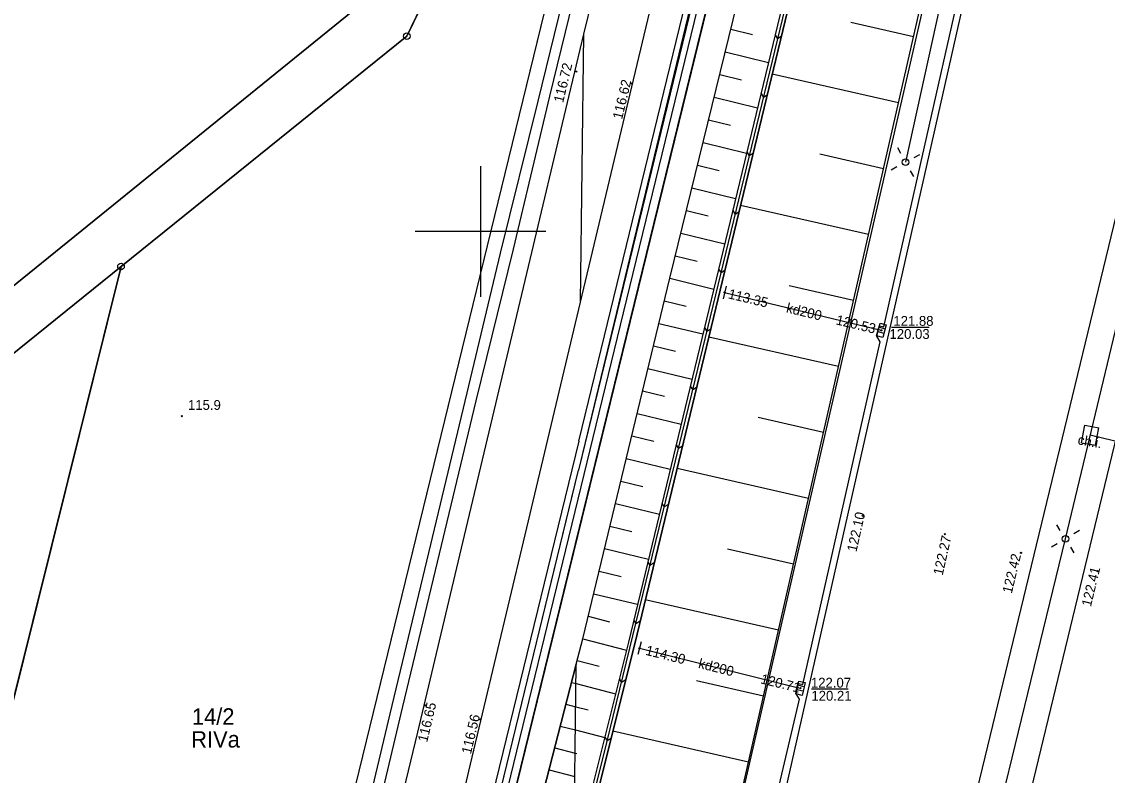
# Model space of a CAD drawing. Extents: x 6424617 to 6425697, y 5665845 to 5667190.
# Drawn here: x 6425265 to 6425347.9, y 5666458.4 to 5666516 of the extents above; entities that cross this region are included whole.
import ezdxf

# ---------------------------------------------------------------- set-up
doc = ezdxf.new("R2010")
doc.units = 0
for name, color, linetype in [('Warstwa 1', 7, 'Continuous'), ('Warstwa 10', 7, 'Continuous'), ('Warstwa 12', 7, 'Continuous'), ('Warstwa 13', 7, 'Continuous'), ('Warstwa 14', 7, 'Continuous'), ('Warstwa 15', 7, 'Continuous'), ('Warstwa 2', 7, 'Continuous'), ('Warstwa 20', 7, 'Continuous'), ('Warstwa 21', 7, 'Continuous'), ('Warstwa 25', 7, 'Continuous'), ('Warstwa 4', 7, 'Continuous'), ('Warstwa 44', 7, 'Continuous'), ('Warstwa 47', 7, 'Continuous'), ('Warstwa 6', 7, 'Continuous'), ('Warstwa 61', 7, 'Continuous'), ('Warstwa 63', 7, 'Continuous'), ('Warstwa 8', 7, 'Continuous'), ('Warstwa 9', 7, 'Continuous')]:
    doc.layers.add(name, color=color, linetype=linetype)

msp = doc.modelspace()

# ---------------------------------------------------------------- linework, layer by layer
at = {"layer": 'Warstwa 1'}
for p, q in [((6425294.11, 5666422.45), (6425333.09, 5666581.65)), ((6425294.11, 5666422.45), (6425333.09, 5666581.65)), ((6425279.037, 5666410.906), (6425312.219, 5666546.795)), ((6425279.037, 5666410.906), (6425312.219, 5666546.795)), ((6425294.373, 5666514.928), (6425297.85, 5666522.097)), ((6425294.373, 5666514.928), (6425297.85, 5666522.097)), ((6425252.615, 5666486.37), (6425291.286, 5666517.736)), ((6425252.615, 5666486.37), (6425291.286, 5666517.736)), ((6425272.539, 5666497.33), (6425294.373, 5666514.928)), ((6425272.539, 5666497.33), (6425294.373, 5666514.928)), ((6425258.718, 5666441.763), (6425272.539, 5666497.33)), ((6425258.718, 5666441.763), (6425272.539, 5666497.33)), ((6425259.723, 5666486.984), (6425272.539, 5666497.33)), ((6425259.723, 5666486.984), (6425272.539, 5666497.33))]:
    msp.add_line(p, q, dxfattribs=at)
at = {"layer": 'Warstwa 10'}
for points in [[(6425327.338, 5666564.444), (6425324.99, 5666554.72), (6425317.35, 5666522.26), (6425310.45, 5666493.89), (6425307.494, 5666481.767)], [(6425267.728, 5666315.146), (6425271.19, 5666329.86), (6425276.57, 5666352.13), (6425283.28, 5666380.44), (6425290.28, 5666409.92), (6425300.88, 5666454.64), (6425307.494, 5666481.767)]]:
    msp.add_lwpolyline(points, dxfattribs=at)
for centre in [(6425294.373, 5666514.928), (6425272.539, 5666497.33)]:
    msp.add_circle(centre, 0.25, dxfattribs=at)
at = {"layer": 'Warstwa 12'}
for points in [[(6425339.14, 5666535.23), (6425335.66, 5666519.79), (6425332.47, 5666505.29)], [(6425274.8, 5666386.88), (6425277.61, 5666398.54), (6425279.1, 5666404.78), (6425281.92, 5666416.45), (6425284.73, 5666428.13), (6425287.53, 5666439.79), (6425290.33, 5666451.46), (6425293.1, 5666463.15), (6425295.91, 5666474.81), (6425298.69, 5666486.5), (6425301.54, 5666498.35), (6425304.4, 5666509.95), (6425307.24, 5666521.52), (6425307.5, 5666522.71), (6425307.25, 5666523.17), (6425306.05, 5666523.49), (6425298.26, 5666525.66), (6425296.82, 5666526.06), (6425295.28, 5666526.18), (6425283.35, 5666527.26), (6425271.38, 5666528.38), (6425259.45, 5666529.58)], [(6425305.48, 5666314.773), (6425311.14, 5666338.26), (6425315.72, 5666356.59), (6425314.85, 5666358.59), (6425315.59, 5666360.88), (6425316.68, 5666361.57), (6425321.81, 5666382.32), (6425327.66, 5666405.82), (6425332.54, 5666426.33), (6425338.92, 5666452.89), (6425344.68, 5666476.52), (6425348.06, 5666490.52), (6425353.32, 5666512.48), (6425356.9, 5666527.18)], [(6425275.52, 5666386.72), (6425278.4, 5666398.36), (6425281.19, 5666410.02), (6425283.93, 5666421.72), (6425286.67, 5666433.31), (6425286.99, 5666434.74), (6425287.17, 5666435.32), (6425287.32, 5666436.08), (6425290.21, 5666447.65), (6425291.29, 5666452), (6425294.06, 5666463.71), (6425296.87, 5666475.37), (6425299.68, 5666487.06), (6425302.52, 5666498.64), (6425305.3, 5666510.33), (6425307.971, 5666521.283)], [(6425318.65, 5666495.34), (6425330.37, 5666492.51), (6425330.62, 5666492.45)], [(6425312.15, 5666468.15), (6425324.2, 5666465.16), (6425324.44, 5666465.1)]]:
    msp.add_lwpolyline(points, dxfattribs=at)
at = {"layer": 'Warstwa 13'}
msp.add_circle((6425277.185, 5666485.891), 0.045, dxfattribs=at)
at = {"layer": 'Warstwa 14'}
for p, q in [((6425334.266, 5666492.67), (6425331.394, 5666492.67)), ((6425328.092, 5666465.024), (6425325.288, 5666465.024))]:
    msp.add_line(p, q, dxfattribs=at)
for centre in [(6425318.65, 5666495.34), (6425330.37, 5666492.51), (6425330.62, 5666492.45), (6425312.15, 5666468.15), (6425324.2, 5666465.16), (6425324.44, 5666465.1)]:
    msp.add_circle(centre, 0.045, dxfattribs=at)
at = {"layer": 'Warstwa 2'}
for centre in [(6425332.47, 5666505.29), (6425344.68, 5666476.52)]:
    msp.add_circle(centre, 0.25, dxfattribs=at)
at = {"layer": 'Warstwa 20'}
for points in [[(6425306.496, 5666399.029), (6425311.317, 5666419.144), (6425338.808, 5666540.067), (6425344.652, 5666564.235)], [(6425307.315, 5666466.947), (6425307.814, 5666468.883), (6425314.453, 5666496.422), (6425321.245, 5666524.099), (6425327.788, 5666549.679), (6425331.487, 5666564.394)], [(6425292.98, 5666380.282), (6425290.492, 5666380.934), (6425289.337, 5666381.236), (6425286.21, 5666382.055), (6425287.707, 5666386.869), (6425289.227, 5666397.355), (6425295.057, 5666418.297), (6425300.94, 5666442.189), (6425307.315, 5666466.947)]]:
    msp.add_lwpolyline(points, dxfattribs=at)
at = {"layer": 'Warstwa 21'}
for p, q in [((6425318.768, 5666495.826), (6425318.532, 5666494.854)), ((6425312.27, 5666468.635), (6425312.03, 5666467.665))]:
    msp.add_line(p, q, dxfattribs=at)
for points in [[(6425307.108, 5666449.766), (6425311.778, 5666468.481), (6425334.917, 5666564.352)], [(6425334.457, 5666564.358), (6425324.684, 5666524.027), (6425311.3, 5666468.61), (6425307.134, 5666451.915)]]:
    msp.add_lwpolyline(points, dxfattribs=at)
at = {"layer": 'Warstwa 25'}
for centre in [(6425307.306, 5666512.216), (6425311.561, 5666511.319), (6425329.2, 5666478.28), (6425335.467, 5666476.867), (6425341.293, 5666475.451), (6425347.129, 5666474.045), (6425295.758, 5666463.789), (6425299.98, 5666462.723)]:
    msp.add_circle(centre, 0.045, dxfattribs=at)
at = {"layer": 'Warstwa 4'}
for p, q in [((6425330.909, 5666492.549), (6425330.428, 5666492.687)), ((6425330.812, 5666492.213), (6425330.331, 5666492.351)), ((6425324.723, 5666465.213), (6425324.237, 5666465.327)), ((6425324.643, 5666464.873), (6425324.157, 5666464.987))]:
    msp.add_line(p, q, dxfattribs=at)
for points in [[(6425332.109, 5666505.948), (6425331.869, 5666506.386)], [(6425333.128, 5666505.651), (6425333.566, 5666505.891)], [(6425331.812, 5666504.929), (6425331.374, 5666504.689)], [(6425332.831, 5666504.632), (6425333.071, 5666504.194)], [(6425344.289, 5666477.16), (6425344.029, 5666477.587)], [(6425345.32, 5666476.911), (6425345.747, 5666477.171)], [(6425344.04, 5666476.129), (6425343.613, 5666475.869)], [(6425345.071, 5666475.88), (6425345.331, 5666475.453)]]:
    msp.add_lwpolyline(points, dxfattribs=at)
for points in [[(6425330.999, 5666492.861), (6425330.722, 5666491.9), (6425330.241, 5666492.039), (6425330.518, 5666493)], [(6425324.798, 5666465.53), (6425324.569, 5666464.556), (6425324.082, 5666464.67), (6425324.311, 5666465.644)]]:
    msp.add_lwpolyline(points, close=True, dxfattribs=at)
at = {"layer": 'Warstwa 44'}
msp.add_lwpolyline([(6425346.58, 5666484.46), (6425365.37, 5666479.9)], dxfattribs=at)
at = {"layer": 'Warstwa 47'}
msp.add_lwpolyline([(6425344.651, 5666564.235), (6425344.106, 5666562.008), (6425311.317, 5666419.144), (6425306.496, 5666399.029)], dxfattribs=at)
at = {"layer": 'Warstwa 6'}
for points in [[(6425244.275, 5666264.977), (6425279.037, 5666410.906), (6425312.219, 5666546.795), (6425313.029, 5666550.146), (6425358.794, 5666739.45), (6425345.837, 5666783.728), (6425348.185, 5666793.45), (6425355.292, 5666837.846), (6425351.457, 5666842.463), (6425355.995, 5666841.398), (6425356.96, 5666840.82), (6425392.62, 5666819.33), (6425392.36, 5666816.84), (6425379.44, 5666763.67), (6425335.03, 5666581.17), (6425333.09, 5666581.65), (6425294.11, 5666422.45), (6425272.8, 5666335.34)], [(6425392.36, 5666816.84), (6425379.44, 5666763.67), (6425335.03, 5666581.17), (6425333.09, 5666581.65), (6425294.11, 5666422.45), (6425272.8, 5666335.34)], [(6425306.368, 5666388.415), (6425311.528, 5666409.747), (6425311.275, 5666410.152), (6425311.459, 5666410.938), (6425311.798, 5666410.862), (6425324.365, 5666464.253), (6425324.113, 5666464.668), (6425324.297, 5666465.454), (6425324.626, 5666465.379), (6425330.531, 5666491.58), (6425330.278, 5666491.995), (6425330.472, 5666492.782), (6425330.801, 5666492.706), (6425336.716, 5666518.898), (6425336.453, 5666519.323), (6425336.638, 5666520.11), (6425336.966, 5666520.034), (6425342.505, 5666544.261), (6425342.253, 5666544.676), (6425342.437, 5666545.463), (6425342.766, 5666545.387), (6425347.315, 5666564.203)]]:
    msp.add_lwpolyline(points, dxfattribs=at)
for points in [[(6425309.227, 5666547.531), (6425312.219, 5666546.795), (6425313.029, 5666550.146), (6425306.817, 5666551.711), (6425296.119, 5666527.878), (6425294.452, 5666523.978), (6425291.286, 5666517.736), (6425252.615, 5666486.37), (6425259.723, 5666486.984), (6425272.539, 5666497.33), (6425294.373, 5666514.928), (6425297.85, 5666522.097)], [(6425258.718, 5666441.763), (6425251.855, 5666415.084), (6425279.037, 5666410.906), (6425312.219, 5666546.795), (6425309.227, 5666547.531), (6425297.85, 5666522.097), (6425294.373, 5666514.928), (6425272.539, 5666497.33)], [(6425215.825, 5666531.436), (6425159.817, 5666537.762), (6425164.581, 5666525.664), (6425173.629, 5666502.184), (6425182.006, 5666480.311), (6425217.677, 5666483.461), (6425229.751, 5666484.526), (6425252.615, 5666486.37), (6425291.286, 5666517.736), (6425294.452, 5666523.978)], [(6425212.702, 5666415.917), (6425251.855, 5666415.084), (6425258.718, 5666441.763), (6425272.539, 5666497.33), (6425259.723, 5666486.984), (6425252.615, 5666486.37), (6425229.751, 5666484.526)]]:
    msp.add_lwpolyline(points, close=True, dxfattribs=at)
at = {"layer": 'Warstwa 61'}
for points in [[(6425327.399, 5666564.443), (6425307.494, 5666481.768)], [(6425267.728, 5666315.146), (6425267.754, 5666315.255), (6425271.19, 5666329.86), (6425276.57, 5666352.13), (6425283.28, 5666380.44), (6425290.28, 5666409.92), (6425300.88, 5666454.64), (6425306.981, 5666479.664), (6425307.494, 5666481.768)]]:
    msp.add_lwpolyline(points, dxfattribs=at)
at = {"layer": 'Warstwa 63'}
for p, q in [((6425300, 5666505), (6425300, 5666495)), ((6425305, 5666500), (6425295, 5666500))]:
    msp.add_line(p, q, dxfattribs=at)
at = {"layer": 'Warstwa 8'}
for p, q in [((6425320.124, 5666443.173), (6425342.162, 5666540.747)), ((6425306.044, 5666325.418), (6425357.544, 5666538.388)), ((6425309.895, 5666324.328), (6425361.428, 5666537.448)), ((6425307.896, 5666515.067), (6425311.881, 5666531.8)), ((6425311.155, 5666509.356), (6425316.253, 5666530.761)), ((6425306.783, 5666510.395), (6425307.896, 5666515.067)), ((6425307.649, 5666494.6), (6425307.896, 5666515.067)), ((6425307.649, 5666494.6), (6425307.896, 5666515.067)), ((6425303.536, 5666496.78), (6425306.783, 5666510.395)), ((6425307.649, 5666494.6), (6425311.155, 5666509.356)), ((6425298.903, 5666477.317), (6425303.536, 5666496.78)), ((6425303.286, 5666476.277), (6425307.649, 5666494.6)), ((6425295.201, 5666461.749), (6425298.903, 5666477.317)), ((6425299.118, 5666458.757), (6425303.286, 5666476.277)), ((6425290.103, 5666440.344), (6425295.201, 5666461.749)), ((6425294.486, 5666439.304), (6425299.118, 5666458.757))]:
    msp.add_line(p, q, dxfattribs=at)
for points in [[(6425307.467, 5666479.546), (6425310.936, 5666493.772), (6425317.836, 5666522.144), (6425325.476, 5666554.603), (6425327.912, 5666564.437)], [(6425307.521, 5666483.988), (6425309.964, 5666494.008), (6425316.864, 5666522.376), (6425324.504, 5666554.837), (6425326.886, 5666564.449)], [(6425307.521, 5666483.989), (6425300.394, 5666454.757), (6425289.794, 5666410.035), (6425282.794, 5666380.555), (6425276.084, 5666352.246), (6425270.704, 5666329.976), (6425267.215, 5666315.152)], [(6425268.241, 5666315.14), (6425271.676, 5666329.744), (6425277.056, 5666352.014), (6425283.766, 5666380.325), (6425290.766, 5666409.805), (6425301.366, 5666454.523), (6425307.467, 5666479.546)]]:
    msp.add_lwpolyline(points, dxfattribs=at)
at = {"layer": 'Warstwa 9'}
for p, q in [((6425316.389, 5666488.631), (6425324.924, 5666523.921)), ((6425333.08, 5666514.874), (6425328.29, 5666515.964)), ((6425319.123, 5666515.45), (6425320.77, 5666515.046)), ((6425322.51, 5666515.026), (6425322.698, 5666514.718)), ((6425322.979, 5666514.889), (6425322.698, 5666514.718)), ((6425318.698, 5666513.72), (6425321.999, 5666512.91)), ((6425318.273, 5666511.99), (6425319.927, 5666511.584)), ((6425331.935, 5666509.836), (6425322.288, 5666512.029)), ((6425317.849, 5666510.26), (6425321.163, 5666509.448)), ((6425321.43, 5666510.553), (6425321.617, 5666510.246)), ((6425321.9, 5666510.419), (6425321.617, 5666510.246)), ((6425317.424, 5666508.53), (6425319.085, 5666508.124)), ((6425317, 5666506.801), (6425320.327, 5666505.985)), ((6425320.349, 5666506.08), (6425320.535, 5666505.775)), ((6425320.821, 5666505.949), (6425320.535, 5666505.775)), ((6425330.79, 5666504.797), (6425325.933, 5666505.902)), ((6425316.576, 5666505.071), (6425318.242, 5666504.662)), ((6425316.151, 5666503.341), (6425319.49, 5666502.522)), ((6425329.644, 5666499.759), (6425319.864, 5666501.983)), ((6425315.727, 5666501.612), (6425317.399, 5666501.201)), ((6425319.269, 5666501.606), (6425319.454, 5666501.304)), ((6425319.742, 5666501.48), (6425319.454, 5666501.304)), ((6425315.302, 5666499.882), (6425318.654, 5666499.06)), ((6425314.877, 5666498.152), (6425316.557, 5666497.742)), ((6425318.189, 5666497.133), (6425318.372, 5666496.832)), ((6425318.664, 5666497.01), (6425318.372, 5666496.832)), ((6425314.453, 5666496.422), (6425317.82, 5666495.605)), ((6425328.499, 5666494.72), (6425323.575, 5666495.84)), ((6425314.038, 5666494.701), (6425315.722, 5666494.294)), ((6425313.623, 5666492.98), (6425316.99, 5666492.169)), ((6425317.108, 5666492.66), (6425317.291, 5666492.361)), ((6425317.585, 5666492.54), (6425317.291, 5666492.361)), ((6425327.353, 5666489.682), (6425317.439, 5666491.936)), ((6425313.208, 5666491.258), (6425314.891, 5666490.853)), ((6425312.793, 5666489.537), (6425316.159, 5666488.726)), ((6425309.396, 5666459.917), (6425316.389, 5666488.631)), ((6425312.378, 5666487.816), (6425314.06, 5666487.411)), ((6425316.028, 5666488.186), (6425316.208, 5666487.889)), ((6425316.506, 5666488.071), (6425316.208, 5666487.889)), ((6425311.963, 5666486.095), (6425315.327, 5666485.285)), ((6425326.208, 5666484.644), (6425321.217, 5666485.779)), ((6425345.9, 5666483.86), (6425346.16, 5666485.19)), ((6425346.16, 5666485.19), (6425347.24, 5666484.99)), ((6425311.548, 5666484.374), (6425313.23, 5666483.968)), ((6425346.99, 5666483.67), (6425347.24, 5666484.99)), ((6425314.946, 5666483.706), (6425315.12, 5666483.42)), ((6425315.429, 5666483.608), (6425315.12, 5666483.42)), ((6425345.9, 5666483.86), (6425346.99, 5666483.67)), ((6425311.134, 5666482.652), (6425314.496, 5666481.842)), ((6425325.062, 5666479.606), (6425315.014, 5666481.891)), ((6425310.719, 5666480.931), (6425312.4, 5666480.526)), ((6425310.304, 5666479.21), (6425313.665, 5666478.401)), ((6425313.864, 5666479.225), (6425314.031, 5666478.95)), ((6425314.352, 5666479.145), (6425314.031, 5666478.95)), ((6425309.889, 5666477.489), (6425311.569, 5666477.084)), ((6425309.474, 5666475.768), (6425312.833, 5666474.959)), ((6425323.917, 5666474.568), (6425318.86, 5666475.717)), ((6425312.782, 5666474.745), (6425312.943, 5666474.48)), ((6425313.275, 5666474.682), (6425312.943, 5666474.48)), ((6425309.059, 5666474.046), (6425310.738, 5666473.642)), ((6425308.644, 5666472.325), (6425312.002, 5666471.516)), ((6425322.772, 5666469.529), (6425312.59, 5666471.844)), ((6425308.229, 5666470.604), (6425309.844, 5666470.175)), ((6425311.7, 5666470.264), (6425311.854, 5666470.01)), ((6425312.198, 5666470.219), (6425311.854, 5666470.01)), ((6425307.814, 5666468.883), (6425311.149, 5666468.006)), ((6425307.385, 5666467.214), (6425309.059, 5666466.781)), ((6425306.955, 5666465.546), (6425307.297, 5666465.458)), ((6425307.297, 5666465.458), (6425310.319, 5666464.68)), ((6425310.601, 5666465.81), (6425310.766, 5666465.541)), ((6425311.094, 5666465.741), (6425310.766, 5666465.541)), ((6425321.626, 5666464.49), (6425316.489, 5666465.658)), ((6425306.526, 5666463.878), (6425307.276, 5666463.685)), ((6425307.276, 5666463.685), (6425308.214, 5666463.443)), ((6425306.096, 5666462.21), (6425307.255, 5666461.911)), ((6425307.255, 5666461.911), (6425309.485, 5666461.336)), ((6425309.494, 5666461.372), (6425309.677, 5666461.071)), ((6425309.974, 5666461.252), (6425309.677, 5666461.071)), ((6425320.481, 5666459.452), (6425310.113, 5666461.809)), ((6425305.666, 5666460.542), (6425307.233, 5666460.138)), ((6425307.121, 5666450.84), (6425309.396, 5666459.917)), ((6425307.233, 5666460.138), (6425307.367, 5666460.103)), ((6425305.236, 5666458.873), (6425307.212, 5666458.364))]:
    msp.add_line(p, q, dxfattribs=at)
for points in [[(6425306.496, 5666399.029), (6425311.317, 5666419.144), (6425338.808, 5666540.067), (6425344.652, 5666564.235), (6425334.917, 5666564.352), (6425311.778, 5666468.481), (6425307.108, 5666449.766)], [(6425307.108, 5666449.766), (6425311.778, 5666468.481), (6425334.917, 5666564.352), (6425334.457, 5666564.358), (6425324.684, 5666524.027), (6425311.3, 5666468.61), (6425307.134, 5666451.915)], [(6425334.457, 5666564.358), (6425324.684, 5666524.027), (6425311.3, 5666468.61), (6425307.134, 5666451.915), (6425307.315, 5666466.947), (6425307.814, 5666468.883), (6425314.453, 5666496.422), (6425321.245, 5666524.099), (6425327.788, 5666549.679), (6425331.487, 5666564.394)], [(6425286.21, 5666382.055), (6425289.337, 5666381.236), (6425290.492, 5666380.934), (6425292.98, 5666380.282), (6425290.684, 5666381.655), (6425289.535, 5666381.982), (6425291.018, 5666385.749), (6425291.946, 5666390.044), (6425292.773, 5666396.511), (6425292.291, 5666398.09), (6425294.162, 5666405.839), (6425296.03, 5666407.966), (6425298.497, 5666417.135), (6425304.161, 5666440), (6425307.134, 5666451.915), (6425307.315, 5666466.947), (6425300.94, 5666442.189), (6425295.057, 5666418.297), (6425289.227, 5666397.355), (6425287.707, 5666386.869)]]:
    msp.add_lwpolyline(points, close=True, dxfattribs=at)

# ---------------------------------------------------------------- texts
at = {"layer": 'Warstwa 13'}
for rotation, p in [(346.42747, (6425323.308, 5666493.829)), (346.06651, (6425316.594, 5666466.661))]:
    msp.add_text('kd200', height=0.75, rotation=rotation, dxfattribs=at).set_placement(p)
msp.add_text('115.9', height=0.75, dxfattribs=at).set_placement((6425277.655, 5666486.369))
at = {"layer": 'Warstwa 14'}
for s, rotation, p in [('113.35', 346.42747, (6425318.877, 5666494.9)), ('120.53', 346.42747, (6425327.106, 5666492.912)), ('114.30', 346.06651, (6425312.562, 5666467.661)), ('120.71', 346.06651, (6425321.346, 5666465.482))]:
    msp.add_text(s, height=0.75, rotation=rotation, dxfattribs=at).set_placement(p)
for s, p in [('120.03', (6425331.243, 5666491.794)), ('120.21', (6425325.276, 5666464.149))]:
    msp.add_text(s, height=0.75, dxfattribs=at).set_placement(p)
at = {"layer": 'Warstwa 15'}
for s, height, p in [('121.88', 0.75, (6425331.538, 5666492.794)), ('122.07', 0.75, (6425325.24, 5666465.149)), ('14/2', 1.25, (6425277.956, 5666462.319))]:
    msp.add_text(s, height=height, dxfattribs=at).set_placement(p)
at = {"layer": 'Warstwa 2'}
msp.add_text('RIVa', height=1.25, dxfattribs=at).set_placement((6425277.9, 5666460.569))
at = {"layer": 'Warstwa 25'}
for s, rotation, p in [('116.72', 76.59873, (6425306.31, 5666509.793)), ('116.62', 76.60446, (6425310.814, 5666508.522)), ('122.10', 77.27482, (6425328.716, 5666475.475)), ('122.27', 77.27482, (6425335.302, 5666473.679)), ('122.42', 76.40392, (6425340.58, 5666472.297)), ('122.41', 76.40392, (6425346.628, 5666471.289)), ('116.65', 76.62165, (6425295.925, 5666460.936)), ('116.56', 76.61592, (6425299.262, 5666460.023))]:
    msp.add_text(s, height=0.75, rotation=rotation, dxfattribs=at).set_placement(p)
at = {"layer": 'Warstwa 9'}
msp.add_text('ch.i.', height=0.75, rotation=350.11159, dxfattribs=at).set_placement((6425345.581, 5666483.741))

doc.saveas('drawing.dxf')
